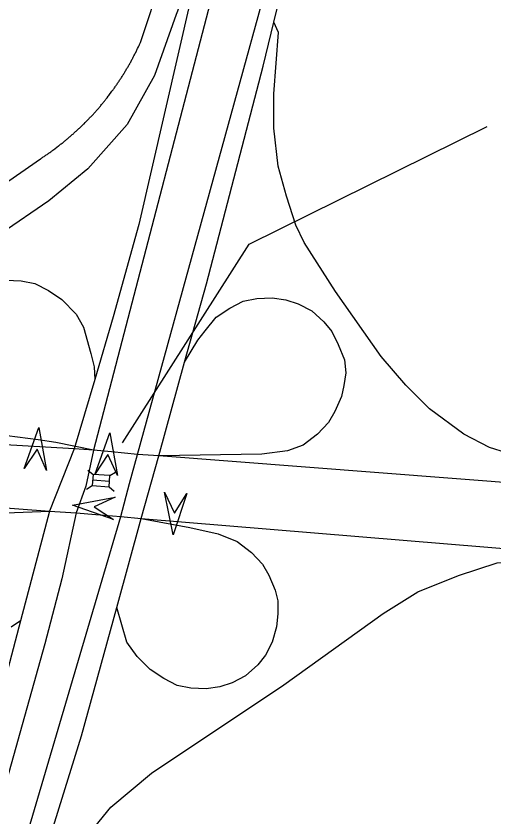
# Model space of a CAD drawing. Extents: x 2220236 to 2384410, y 720751 to 894131.
# Drawn here: x 2332048 to 2333388, y 813234 to 815479 of the extents above; entities that cross this region are included whole.
import ezdxf

# ---------------------------------------------------------------- set-up
doc = ezdxf.new("R2010")
doc.units = 0
for name, color, linetype in [('Exist Boundary Political City Limit New', 7, 'Continuous'), ('Exist Road Primary Interstate Divided Center Attributed', 7, 'Continuous'), ('Exist Road Primary Interstate Ramp 1 Lane Attributed', 7, 'Continuous'), ('Exist Road Primary Interstate Structure Cantilever Sign Attributed CELL', 7, 'Continuous'), ('Exist Road Primary Interstate Structure Standard Bridge CELL', 7, 'Continuous'), ('Exist Road Primary US Divided Attributed', 7, 'Continuous'), ('Exist Road Primary US Mileage Hundredths English Label', 7, 'Continuous'), ('Exist Road Secondary Structure Standard Bridge Attributed CELL', 7, 'Continuous'), ('Map Preparation Boundary City Limit Buffer Line', 7, 'Continuous')]:
    doc.layers.add(name, color=color, linetype=linetype)

msp = doc.modelspace()

# ---------------------------------------------------------------- linework, layer by layer
at = {"layer": 'Exist Boundary Political City Limit New'}
msp.add_lwpolyline([(2331797, 814857.9), (2332116.5, 815079.2), (2332118.2, 815080.4), (2332120.2, 815081.8), (2332122.5, 815083.2), (2332124.5, 815084.6), (2332126.5, 815085.9), (2332128.8, 815087.3), (2332130.8, 815088.8), (2332132.8, 815090.1), (2332135, 815091.6), (2332137, 815092.9), (2332139, 815094.4), (2332141, 815095.8), (2332143, 815097.2), (2332145.2, 815098.7), (2332147.2, 815100.2), (2332149.2, 815101.6), (2332151.2, 815103.1), (2332153.2, 815104.6), (2332167.2, 815115.1), (2332169.2, 815116.6), (2332171.2, 815118.1), (2332173.2, 815119.7), (2332175, 815121.2), (2332177, 815122.8), (2332179, 815124.3), (2332181, 815125.9), (2332183, 815127.5), (2332184.8, 815129.1), (2332186.8, 815130.6), (2332188.8, 815132.2), (2332190.8, 815133.8), (2332192.5, 815135.4), (2332194.5, 815137.1), (2332196.5, 815138.7), (2332198.2, 815140.3), (2332200.2, 815141.9), (2332202, 815143.6), (2332204, 815145.2), (2332205.8, 815146.8), (2332207.8, 815148.5), (2332209.5, 815150.1), (2332211.5, 815151.8), (2332213.2, 815153.5), (2332215.2, 815155.2), (2332217, 815156.9), (2332218.8, 815158.6), (2332220.8, 815160.2), (2332222.5, 815161.9), (2332224.2, 815163.6), (2332226.2, 815165.4), (2332228, 815167.1), (2332231.5, 815170.6), (2332233.2, 815172.3), (2332235.2, 815174), (2332237, 815175.8), (2332238.8, 815177.6), (2332242.2, 815181.1), (2332244, 815182.8), (2332245.8, 815184.6), (2332247.5, 815186.4), (2332249.2, 815188.2), (2332251, 815190), (2332252.8, 815191.8), (2332254.5, 815193.6), (2332256.2, 815195.4), (2332258, 815197.2), (2332259.5, 815199.1), (2332261.2, 815200.9), (2332263, 815202.8), (2332264.8, 815204.6), (2332266.5, 815206.4), (2332268, 815208.2), (2332271.5, 815212), (2332273, 815213.9), (2332274.8, 815215.8), (2332276.2, 815217.6), (2332279.8, 815221.4), (2332281.2, 815223.3), (2332283, 815225.2), (2332284.5, 815227.1), (2332286, 815229), (2332287.8, 815230.9), (2332289.2, 815232.9), (2332291, 815234.8), (2332292.5, 815236.7), (2332294, 815238.6), (2332295.8, 815240.6), (2332297.2, 815242.6), (2332298.8, 815244.5), (2332300.2, 815246.4), (2332301.8, 815248.4), (2332303.5, 815250.4), (2332306.5, 815254.4), (2332308, 815256.3), (2332317, 815268.3), (2332318.5, 815270.4), (2332320, 815272.4), (2332321.5, 815274.4), (2332322.8, 815276.4), (2332324.2, 815278.5), (2332325.8, 815280.5), (2332327.2, 815282.6), (2332328.5, 815284.6), (2332330, 815286.7), (2332331.5, 815288.8), (2332332.8, 815290.8), (2332334.2, 815292.9), (2332335.5, 815294.9), (2332337, 815297.1), (2332338.5, 815299.1), (2332339.8, 815301.2), (2332341.2, 815303.3), (2332342.5, 815305.4), (2332343.8, 815307.5), (2332345.2, 815309.6), (2332346.5, 815311.8), (2332347.8, 815313.8), (2332349.2, 815315.9), (2332350.5, 815318.1), (2332351.8, 815320.2), (2332353, 815322.4), (2332354.5, 815324.5), (2332355.8, 815326.6), (2332357, 815328.8), (2332358.2, 815330.9), (2332359.5, 815333.1), (2332360.8, 815335.2), (2332362, 815337.4), (2332363.2, 815339.6), (2332364.5, 815341.8), (2332365.8, 815343.9), (2332367, 815346.1), (2332368.2, 815348.2), (2332369.5, 815350.4), (2332370.5, 815352.6), (2332371.8, 815354.9), (2332373, 815357.1), (2332374.2, 815359.2), (2332375.2, 815361.4), (2332376.5, 815363.7), (2332377.8, 815365.9), (2332378.8, 815368.1), (2332380, 815370.3), (2332381, 815372.6), (2332382.2, 815374.8), (2332383.5, 815377), (2332385.5, 815381.5), (2332386.8, 815383.8), (2332387.8, 815386), (2332389, 815388.2), (2332391, 815392.8), (2332392, 815395), (2332393.2, 815397.2), (2332394.2, 815399.6), (2332395.2, 815401.8), (2332396.8, 815404.9), (2332457.5, 815588.8)], dxfattribs=at)
at = {"layer": 'Exist Road Primary Interstate Divided Center Attributed'}
for points in [[(2332388.9, 814250.6), (2332812.6, 815790.7), (2332895.4, 816096.4), (2333094.7, 816871.5), (2333129.1, 817009.3)], [(2332962.1, 816833.3), (2332927.7, 816690.4), (2332660.6, 815779.1), (2332265.6, 814262.5)], [(2332265.6, 814262.5), (2332243.5, 814161.1), (2332217.1, 814086.2)], [(2332341.9, 814076), (2332366.4, 814168.5), (2332388.9, 814250.6)], [(2332217.1, 814086.2), (2332176.8, 813901.9), (2332129, 813719), (2331976.3, 813178.1), (2331832.7, 812650.1), (2331724, 812242.6), (2331612.1, 811877.2), (2331378.6, 811209.5), (2331266, 810883.8)], [(2331465.9, 811120.8), (2331708.5, 811883.6), (2331861.7, 812426.2), (2331984.5, 812868.2), (2332341.9, 814076)]]:
    msp.add_lwpolyline(points, dxfattribs=at)
at = {"layer": 'Exist Road Primary Interstate Ramp 1 Lane Attributed'}
for points in [[(2332771, 815462.4), (2332803.9, 815596.3), (2332910.1, 815998.7), (2333002.7, 816338.6), (2333090.8, 816702.5), (2333142.1, 816936.5), (2333129.1, 817009.3)], [(2332546.3, 815564.2), (2332515.7, 815532.6), (2332497.3, 815483.6), (2332436.1, 815312.2), (2332360.1, 815175.1), (2332249.1, 815050.8), (2332139.8, 814961.4), (2332006.7, 814869.9), (2331899.4, 814794.4), (2331612, 814600.7), (2331512.4, 814530.8), (2331426.1, 814477.3), (2331357.8, 814443.1), (2331197.2, 814402.9), (2331043, 814394), (2330782.4, 814403.1), (2330704.1, 814376)], [(2332546.3, 815564.2), (2332537.6, 815523.5), (2332392, 814895.4), (2332320.6, 814635.7), (2332268.7, 814460.2)], [(2332520.7, 814509.3), (2332581.6, 814728.8), (2332740.8, 815339.2), (2332771, 815462.4)], [(2334105.6, 814118.3), (2333949.4, 814158.3), (2333843.6, 814173.8), (2333712.5, 814189), (2333518.1, 814225.4), (2333375, 814269.8), (2333303.4, 814306.9), (2333207.2, 814378.5), (2333140.7, 814444.4), (2333072, 814525.1), (2332943.7, 814707.2), (2332856.1, 814844.6), (2332832.2, 814893.4), (2332806.4, 814974.7), (2332782.6, 815058.2), (2332770.6, 815164.8), (2332770.6, 815261.5), (2332783.6, 815432.9), (2332771, 815462.4)], [(2332019.5, 814738.7), (2332062.9, 814736.9), (2332100.8, 814729.7), (2332138.8, 814709.8), (2332176.8, 814684.5), (2332216.6, 814643.8), (2332236.8, 814607.2), (2332257.8, 814533), (2332266.7, 814496.4), (2332268.7, 814460.2)], [(2332520.7, 814509.3), (2332558.2, 814570.5), (2332578.6, 814596.9), (2332609.3, 814634.9), (2332647.3, 814660.3), (2332685.3, 814680.2), (2332723.2, 814687.4), (2332766.6, 814689.2), (2332804.6, 814683.8), (2332839, 814672.9), (2332876.9, 814653), (2332911.3, 814622.3), (2332933, 814595.1), (2332951.1, 814558.9), (2332969.3, 814515.6), (2332972.9, 814479.4), (2332967.4, 814443.2), (2332960.1, 814412.4), (2332942, 814370.8), (2332924, 814340), (2332893.2, 814307.5), (2332853.4, 814276.7), (2332809.1, 814260.4), (2332736.8, 814251.4), (2332448, 814246.6)], [(2332448, 814246.6), (2332520.7, 814509.3)], [(2332268.7, 814460.2), (2332211.4, 814266.5)], [(2332265.6, 814262.5), (2332159.2, 814283.7), (2332109.9, 814291.3), (2331993.4, 814306)], [(2332211.4, 814266.5), (2332142.2, 814091.7)], [(2332399.3, 814070.9), (2332448, 814246.6)], [(2332019.6, 814086.6), (2332142.2, 814091.7)], [(2332142.2, 814091.7), (2332060.9, 813784)], [(2332399.3, 814070.9), (2332534.9, 814045.7), (2332615, 814028), (2332668.2, 814006), (2332708, 813975.2), (2332738.7, 813942.7), (2332756.8, 813911.9), (2332774.9, 813870.3), (2332782.1, 813839.6), (2332782.1, 813803.4), (2332778.5, 813767.2), (2332765.9, 813723.8), (2332747.8, 813687.6), (2332726.1, 813660.4), (2332691.7, 813629.7), (2332653.8, 813609.8), (2332619.4, 813598.9), (2332581.4, 813593.5), (2332538, 813595.3), (2332500.1, 813602.5), (2332462.1, 813622.4), (2332424.1, 813647.8), (2332387.9, 813684), (2332359, 813723.8), (2332330.7, 813821.1)], [(2332330.7, 813821.1), (2332399.3, 814070.9)], [(2332054.1, 812859.1), (2332094.6, 812891.3), (2332142.6, 813013.2), (2332232.9, 813161.4), (2332313.8, 813262), (2332427.8, 813357.1), (2332798.4, 813604.8), (2333077.3, 813804.2), (2333174.3, 813865), (2333288.7, 813911.4), (2333397.2, 813946.3), (2333496.7, 813949), (2333911.4, 813914.3), (2334303.7, 813897), (2334378.2, 813897), (2334496.7, 813911.8)], [(2332054.1, 812859.1), (2332102.8, 813045.4), (2332232, 813461.1), (2332330.7, 813821.1)], [(2332060.9, 813784), (2331814.7, 812849.4)], [(2332060.9, 813784), (2332034.1, 813766.5)]]:
    msp.add_lwpolyline(points, dxfattribs=at)
at = {"layer": 'Exist Road Primary Interstate Structure Cantilever Sign Attributed CELL'}
for points in [[(2332070.8, 814210.9), (2332112.4, 814325.5), (2332133.7, 814205.4), (2332107.2, 814264.7)], [(2332526.9, 814140.7), (2332488.5, 814025), (2332463.9, 814144.4), (2332492.1, 814085.9)]]:
    msp.add_lwpolyline(points, close=True, dxfattribs=at)
at = {"layer": 'Exist Road Primary Interstate Structure Standard Bridge CELL'}
for p, q in [((2332249.4, 814206.6), (2332263.9, 814194.5)), ((2332311.2, 814190.9), (2332327.3, 814200.7)), ((2332245.4, 814153.2), (2332261.5, 814163)), ((2332262.7, 814178.8), (2332310.1, 814175.2)), ((2332308.9, 814159.8), (2332323.4, 814147.7))]:
    msp.add_line(p, q, dxfattribs=at)
msp.add_lwpolyline([(2332261.5, 814163), (2332308.9, 814159.5), (2332311.2, 814191), (2332263.9, 814194.5)], close=True, dxfattribs=at)
at = {"layer": 'Exist Road Primary US Divided Attributed'}
for points in [[(2332265.6, 814262.5), (2332211.4, 814266.5), (2331872.2, 814285.3), (2330704.1, 814376)], [(2332388.9, 814250.6), (2332316.1, 814257.8), (2332265.6, 814262.5)], [(2334105.6, 814118.3), (2332448, 814246.6), (2332388.9, 814250.6)], [(2330485.7, 814226.6), (2330558.3, 814219.5), (2330625.4, 814215.5), (2331871.1, 814112.3), (2332142.2, 814091.7), (2332217.1, 814086.2)], [(2332217.1, 814086.2), (2332271.7, 814082.2), (2332341.9, 814076)], [(2332341.9, 814076), (2332399.3, 814070.9), (2333494.6, 813980.2), (2334496.7, 813911.8)]]:
    msp.add_lwpolyline(points, dxfattribs=at)
at = {"layer": 'Exist Road Primary US Mileage Hundredths English Label'}
msp.add_lwpolyline([(2332347, 814282.6), (2332701.7, 814840.1), (2333369.1, 815169.5)], dxfattribs=at)
at = {"layer": 'Exist Road Secondary Structure Standard Bridge Attributed CELL'}
for points in [[(2332269.9, 814196.3), (2332310.6, 814311.3), (2332332.8, 814191.4), (2332305.8, 814250.5)], [(2332321.2, 814067.7), (2332206.2, 814108.2), (2332326, 814130.6), (2332267, 814103.5)]]:
    msp.add_lwpolyline(points, close=True, dxfattribs=at)
at = {"layer": 'Map Preparation Boundary City Limit Buffer Line'}
msp.add_lwpolyline([(2331797, 814857.9), (2332116.5, 815079.2), (2332118.2, 815080.4), (2332120.2, 815081.8), (2332122.5, 815083.2), (2332124.5, 815084.6), (2332126.5, 815085.9), (2332128.8, 815087.3), (2332130.8, 815088.8), (2332132.8, 815090.1), (2332135, 815091.6), (2332137, 815092.9), (2332139, 815094.4), (2332141, 815095.8), (2332143, 815097.2), (2332145.2, 815098.7), (2332147.2, 815100.2), (2332149.2, 815101.6), (2332151.2, 815103.1), (2332153.2, 815104.6), (2332167.2, 815115.1), (2332169.2, 815116.6), (2332171.2, 815118.1), (2332173.2, 815119.7), (2332175, 815121.2), (2332177, 815122.8), (2332179, 815124.3), (2332181, 815125.9), (2332183, 815127.5), (2332184.8, 815129.1), (2332186.8, 815130.6), (2332188.8, 815132.2), (2332190.8, 815133.8), (2332192.5, 815135.4), (2332194.5, 815137.1), (2332196.5, 815138.7), (2332198.2, 815140.3), (2332200.2, 815141.9), (2332202, 815143.6), (2332204, 815145.2), (2332205.8, 815146.8), (2332207.8, 815148.5), (2332209.5, 815150.1), (2332211.5, 815151.8), (2332213.2, 815153.5), (2332215.2, 815155.2), (2332217, 815156.9), (2332218.8, 815158.6), (2332220.8, 815160.2), (2332222.5, 815161.9), (2332224.2, 815163.6), (2332226.2, 815165.4), (2332228, 815167.1), (2332231.5, 815170.6), (2332233.2, 815172.3), (2332235.2, 815174), (2332237, 815175.8), (2332238.8, 815177.6), (2332242.2, 815181.1), (2332244, 815182.8), (2332245.8, 815184.6), (2332247.5, 815186.4), (2332249.2, 815188.2), (2332251, 815190), (2332252.8, 815191.8), (2332254.5, 815193.6), (2332256.2, 815195.4), (2332258, 815197.2), (2332259.5, 815199.1), (2332261.2, 815200.9), (2332263, 815202.8), (2332264.8, 815204.6), (2332266.5, 815206.4), (2332268, 815208.2), (2332271.5, 815212), (2332273, 815213.9), (2332274.8, 815215.8), (2332276.2, 815217.6), (2332279.8, 815221.4), (2332281.2, 815223.3), (2332283, 815225.2), (2332284.5, 815227.1), (2332286, 815229), (2332287.8, 815230.9), (2332289.2, 815232.9), (2332291, 815234.8), (2332292.5, 815236.7), (2332294, 815238.6), (2332295.8, 815240.6), (2332297.2, 815242.6), (2332298.8, 815244.5), (2332300.2, 815246.4), (2332301.8, 815248.4), (2332303.5, 815250.4), (2332306.5, 815254.4), (2332308, 815256.3), (2332317, 815268.3), (2332318.5, 815270.4), (2332320, 815272.4), (2332321.5, 815274.4), (2332322.8, 815276.4), (2332324.2, 815278.5), (2332325.8, 815280.5), (2332327.2, 815282.6), (2332328.5, 815284.6), (2332330, 815286.7), (2332331.5, 815288.8), (2332332.8, 815290.8), (2332334.2, 815292.9), (2332335.5, 815294.9), (2332337, 815297.1), (2332338.5, 815299.1), (2332339.8, 815301.2), (2332341.2, 815303.3), (2332342.5, 815305.4), (2332343.8, 815307.5), (2332345.2, 815309.6), (2332346.5, 815311.8), (2332347.8, 815313.8), (2332349.2, 815315.9), (2332350.5, 815318.1), (2332351.8, 815320.2), (2332353, 815322.4), (2332354.5, 815324.5), (2332355.8, 815326.6), (2332357, 815328.8), (2332358.2, 815330.9), (2332359.5, 815333.1), (2332360.8, 815335.2), (2332362, 815337.4), (2332363.2, 815339.6), (2332364.5, 815341.8), (2332365.8, 815343.9), (2332367, 815346.1), (2332368.2, 815348.2), (2332369.5, 815350.4), (2332370.5, 815352.6), (2332371.8, 815354.9), (2332373, 815357.1), (2332374.2, 815359.2), (2332375.2, 815361.4), (2332376.5, 815363.7), (2332377.8, 815365.9), (2332378.8, 815368.1), (2332380, 815370.3), (2332381, 815372.6), (2332382.2, 815374.8), (2332383.5, 815377), (2332385.5, 815381.5), (2332386.8, 815383.8), (2332387.8, 815386), (2332389, 815388.2), (2332391, 815392.8), (2332392, 815395), (2332393.2, 815397.2), (2332394.2, 815399.6), (2332395.2, 815401.8), (2332396.8, 815404.9), (2332457.5, 815588.8)], dxfattribs=at)

doc.saveas('drawing.dxf')
